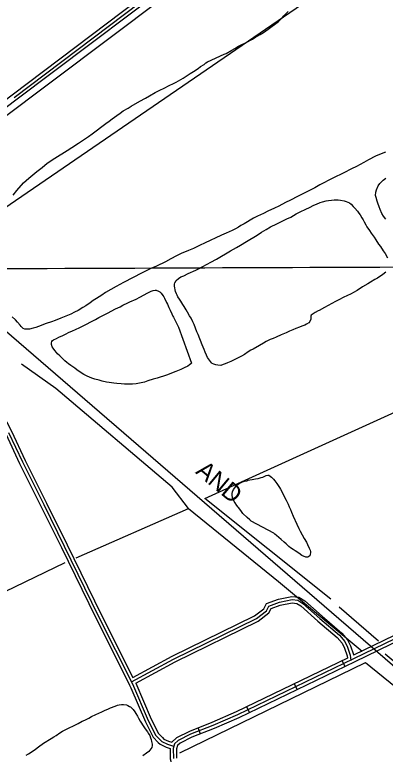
# Model space of a CAD drawing. Extents: x 3419139 to 3457078, y 540382 to 565875.
# Drawn here: x 3425238 to 3426982, y 549552 to 553037 of the extents above; entities that cross this region are included whole.
import ezdxf

# ---------------------------------------------------------------- set-up
doc = ezdxf.new("R2010")
doc.units = 0
for name, color, linetype in [('V-GRID-MAJR', 7, 'Continuous'), ('V-RAIL-IDEN', 7, 'Continuous'), ('V-RAIL-TRAK', 7, 'Continuous'), ('V-ROAD-CNTR', 7, 'Continuous'), ('V-SITE-VEGE', 7, 'Continuous'), ('V-TOPO-SHOR', 7, 'Continuous')]:
    doc.layers.add(name, color=color, linetype=linetype)

msp = doc.modelspace()

# ---------------------------------------------------------------- linework, layer by layer
at = {"layer": 'V-GRID-MAJR'}
msp.add_spline([(3423248.5, 551833.1), (3428523.1, 551854.2), (3433797.7, 551876), (3439072.3, 551898.7), (3444346.9, 551922.1), (3449621.5, 551946.2), (3454896.1, 551971.2)], degree=3, dxfattribs=at)
at = {"layer": 'V-RAIL-TRAK'}
msp.add_lwpolyline([(3427050.7, 549940.9), (3423243, 553232.5)], dxfattribs=at)
at = {"layer": 'V-ROAD-CNTR'}
for p, q in [((3426793.1, 549965.4), (3426780.1, 549992.4)), ((3426568.1, 549856.6), (3426555, 549883.6)), ((3426343, 549747.7), (3426330, 549774.7)), ((3426112.8, 549647.6), (3426101.8, 549675.6))]:
    msp.add_line(p, q, dxfattribs=at)
for points in [[(3428314.1, 554969.7), (3428282.6, 554946.3), (3427848.4, 554616.1), (3427255, 554160.2), (3426817.4, 553827.1), (3426135.7, 553309), (3425243.8, 552633.9), (3424471.9, 552048.8), (3423778.5, 551513.7)], [(3426231.3, 553419.3), (3426117.6, 553332.9), (3425225.7, 552657.9), (3424453.7, 552072.6), (3423756.8, 551534.8)], [(3426126.7, 553321), (3425234.8, 552645.9)], [(3431317.8, 552172.4), (3431236.1, 552132.8), (3430729.8, 551890.4), (3430151.8, 551616.8), (3429892.5, 551494.3), (3429456.3, 551277), (3428854.5, 550987.5), (3428355.6, 550748.2), (3427840, 550504.1), (3427216.2, 550203.9), (3426832.6, 550017.9)], [(3425061.2, 551382.5), (3425063, 551379.9), (3425222.5, 551074.4), (3425287.4, 550935.4), (3425387.7, 550734.7), (3425484.5, 550539.1), (3425644.3, 550210.8), (3425794.6, 549912.7)], [(3425036.4, 551365.6), (3425037.2, 551364.5), (3425195.6, 551061.1), (3425260.4, 550922.4), (3425360.8, 550721.3), (3425457.6, 550525.9), (3425617.4, 550197.4), (3425766.7, 549901.3)], [(3429462.9, 551263.6), (3428861, 550973.9), (3428362.1, 550734.6), (3427846.5, 550490.6), (3427222.7, 550190.4), (3426832.4, 550001.1), (3426286.8, 549737.2), (3426171.2, 549686.6), (3426065.9, 549645.5), (3426007.8, 549616.8), (3425990.1, 549600), (3425984.1, 549578.6), (3425984.6, 549531.2)], [(3429469.5, 551250.1), (3428867.5, 550960.4), (3428368.5, 550721.1), (3427852.9, 550477), (3427229.2, 550176.9), (3426839, 549987.6), (3426293.1, 549723.6), (3426176.9, 549672.7), (3426072, 549631.7), (3426016.4, 549604.3), (3426003.4, 549592), (3425999.1, 549576.6), (3425999.6, 549533.3)], [(3425209.1, 551067.8), (3425273.9, 550928.9), (3425374.3, 550728), (3425471, 550532.5), (3425630.9, 550204.1), (3425792.5, 549883.4), (3425866.6, 549711.1), (3425902.3, 549640.3), (3425931, 549610.8), (3425956.3, 549598.4), (3425984.6, 549589.7)], [(3425794.6, 549912.7), (3425978.6, 550013), (3426367.4, 550204.4), (3426411.3, 550237.5), (3426423.9, 550262), (3426480, 550282.2), (3426543.2, 550295.4), (3426575.9, 550291.5), (3426603, 550274.6), (3426684.7, 550201.9), (3426777.1, 550122.8), (3426805.2, 550091.3), (3426819, 550062), (3426832.1, 550021.9), (3426832.6, 550017.9)], [(3425788.1, 549892.1), (3425985.5, 549999.7), (3426375.3, 550191.6), (3426423, 550227.6), (3426434.5, 550249.8), (3426484.1, 550267.7), (3426543.9, 550280.2), (3426570.8, 550277), (3426594, 550262.5), (3426674.8, 550190.6), (3426766.6, 550112.1), (3426792.6, 550082.9), (3426805, 550056.4), (3426817.4, 550018.5), (3426820.8, 549993.4)], [(3425808.1, 549885.9), (3425992.4, 549986.4), (3426383.2, 550178.8), (3426434.8, 550217.7), (3426445.2, 550237.7), (3426488.2, 550253.3), (3426544.5, 550265), (3426565.7, 550262.5), (3426585, 550250.4), (3426665, 550179.3), (3426756.1, 550101.3), (3426779.9, 550074.6), (3426791, 550050.9), (3426802.7, 550015.1), (3426804.2, 550004.1)], [(3426804.2, 550004.1), (3426280.5, 549750.8), (3426165.5, 549700.4), (3426059.9, 549659.2), (3425999.1, 549629.2), (3425976.7, 549608), (3425976.7, 549607.8)], [(3425766.7, 549901.3), (3425778.9, 549877), (3425784.3, 549864.5)], [(3425807.8, 549885.8), (3425880.2, 549717.5), (3425914.6, 549649.2), (3425932.9, 549630.4)], [(3425784.3, 549864.5), (3425853, 549704.8), (3425889.9, 549631.5), (3425913.8, 549607)], [(3425913.8, 549607), (3425922.1, 549598.5), (3425950.7, 549584.5), (3425969.1, 549578.8)], [(3425932.9, 549630.4), (3425939.9, 549623.1), (3425961.8, 549612.4), (3425976.7, 549607.8)], [(3425969.1, 549578.8), (3425969.6, 549529.1), (3425982.2, 549483.7), (3426010.4, 549413), (3426059.5, 549310.4), (3426106.4, 549225.7), (3426158.1, 549137.9), (3426191.8, 549067.6)]]:
    msp.add_lwpolyline(points, dxfattribs=at)
at = {"layer": 'V-SITE-VEGE'}
for p, q in [((3425688.2, 549769.5), (3425710.2, 549778.7)), ((3425710.2, 549778.7), (3425721.9, 549782.5)), ((3425721.9, 549782.5), (3425729.1, 549784.5)), ((3425729.1, 549784.5), (3425741.1, 549786.2)), ((3425741.1, 549786.2), (3425750.3, 549786.2)), ((3425750.3, 549786.2), (3425763.3, 549783.8)), ((3425763.3, 549783.8), (3425770.2, 549781.4)), ((3425770.2, 549781.4), (3425778.4, 549776.9)), ((3425778.4, 549776.9), (3425783.2, 549774.2)), ((3425783.2, 549774.2), (3425788.7, 549768.7)), ((3425599.4, 549728.8), (3425620, 549739.1)), ((3425620, 549739.1), (3425647.4, 549751)), ((3425647.4, 549751), (3425661.1, 549756.8)), ((3425661.1, 549756.8), (3425678.6, 549764.7)), ((3425678.6, 549764.7), (3425688.2, 549769.5)), ((3425788.7, 549768.7), (3425794.9, 549762.8)), ((3425794.9, 549762.8), (3425803.1, 549751.9)), ((3425803.1, 549751.9), (3425808.5, 549742.9)), ((3425808.5, 549742.9), (3425815.7, 549730.6)), ((3425536.6, 549697), (3425555.8, 549706.6)), ((3425555.8, 549706.6), (3425567.9, 549712.7)), ((3425567.9, 549712.7), (3425587.1, 549721.9)), ((3425587.1, 549721.9), (3425599.4, 549728.8)), ((3425815.7, 549730.6), (3425820.5, 549721.3)), ((3425820.5, 549721.3), (3425828.7, 549707.6)), ((3425828.7, 549707.6), (3425845.2, 549680.9)), ((3425462.9, 549659.7), (3425484.5, 549670.6)), ((3425484.5, 549670.6), (3425523.3, 549689.5)), ((3425523.3, 549689.5), (3425536.6, 549697)), ((3425845.2, 549680.9), (3425852.7, 549671.2)), ((3425852.7, 549671.2), (3425862.3, 549657.5)), ((3425409.4, 549625.8), (3425421.4, 549633)), ((3425421.4, 549633), (3425432.4, 549640.2)), ((3425432.4, 549640.2), (3425449.5, 549651.8)), ((3425449.5, 549651.8), (3425462.9, 549659.7)), ((3425862.3, 549657.5), (3425866.7, 549651.3)), ((3425866.7, 549651.3), (3425873.2, 549639.3)), ((3425873.2, 549639.3), (3425877.3, 549629.4)), ((3425349.7, 549586.5), (3425373.3, 549602.9)), ((3425373.3, 549602.9), (3425409.4, 549625.8)), ((3425877.3, 549629.4), (3425880.1, 549620.5)), ((3425880.1, 549620.5), (3425882.4, 549611.2)), ((3425882.4, 549611.2), (3425884.8, 549598.5)), ((3425884.8, 549598.5), (3425885.5, 549592.7)), ((3425315.4, 549561.5), (3425335.3, 549575.9)), ((3425335.3, 549575.9), (3425349.7, 549586.5)), ((3425869, 549564.6), (3425858.7, 549555.7)), ((3425879, 549577.6), (3425869, 549564.6)), ((3425883.1, 549583.8), (3425879, 549577.6)), ((3425885.5, 549592.7), (3425883.1, 549583.8)), ((3425292.4, 549547.8), (3425303, 549553.3)), ((3425303, 549553.3), (3425315.4, 549561.5)), ((3425858.7, 549555.7), (3425841.2, 549544.1))]:
    msp.add_line(p, q, dxfattribs=at)
for points in [[(3426274.7, 552878.5), (3426291.5, 552888.4), (3426303.8, 552894.9), (3426323.7, 552904.9), (3426357.7, 552922.6), (3426372.1, 552931.5), (3426394, 552943.9), (3426408.5, 552953.8), (3426430.8, 552968.5), (3426443.8, 552978.8), (3426477.8, 553004.4), (3426498.4, 553024), (3426504.5, 553031.2), (3426525.8, 553053.1)], [(3425230, 552186.2), (3425247.5, 552209.2), (3425279.8, 552244.8), (3425303.8, 552266.7), (3425341.9, 552297.5), (3425366.6, 552317), (3425390.6, 552336.9), (3425426.3, 552361.2), (3425484.2, 552397.4), (3425506.2, 552410.8), (3425537.8, 552431.3), (3425556.6, 552444.3), (3425584.8, 552463.1), (3425602.3, 552475.8), (3425627.7, 552494.6), (3425642.4, 552506.3), (3425666.4, 552524.1), (3425681.9, 552535.7), (3425697, 552546.3), (3425718.6, 552562.7), (3425733.7, 552573.7), (3425748.8, 552583.6), (3425772.1, 552596.6), (3425786.5, 552605.9), (3425827, 552629.1), (3425854.1, 552644.5), (3425871.6, 552655.5), (3425898.7, 552670.9), (3425917.2, 552680.1), (3425944, 552692.4), (3425961.8, 552701.3), (3425987.9, 552714.6), (3425997.1, 552719.8), (3426031.1, 552738.9), (3426040, 552743.7), (3426064, 552759.8), (3426079.8, 552770.1), (3426101.1, 552784.1), (3426113.1, 552792.7), (3426129.2, 552803.3), (3426137.8, 552809.8), (3426145.7, 552814.9), (3426223.2, 552850.5), (3426232.5, 552854.6), (3426259.2, 552869.6), (3426274.7, 552878.5)], [(3426982.7, 552389.2), (3426955.3, 552378.6), (3426936.4, 552370), (3426903.5, 552353.6), (3426881.9, 552341), (3426846.9, 552322.5), (3426823.5, 552310.9), (3426787.5, 552292), (3426735, 552266.7), (3426675, 552234.6), (3426650.3, 552220.9), (3426569.7, 552180.2), (3426535.4, 552163.8), (3426513.1, 552151.8), (3426480.5, 552134.7), (3426460.3, 552124.8), (3426429.1, 552111.1), (3426408.8, 552100.8), (3426380, 552087.5), (3426361.5, 552077.9), (3426317.6, 552051.6), (3426302.8, 552043), (3426291.2, 552036.5), (3426276.8, 552028.3), (3426262, 552020.5), (3426232.5, 552007.8), (3426211.6, 551997.9), (3426181.1, 551983.9), (3426161.5, 551973.9), (3426131, 551959.9), (3426111.1, 551950.4), (3426079.2, 551936), (3426056.6, 551926.1), (3426021.6, 551911.7), (3425999.3, 551900.1), (3425973.5, 551886.1), (3425947.1, 551873.1), (3425904.9, 551852.5), (3425878.5, 551840.6), (3425838.1, 551821.1), (3425749.2, 551774.9), (3425715.9, 551755.4), (3425665.8, 551727.4), (3425648.3, 551715.7), (3425622.6, 551700.3), (3425607.2, 551690.1), (3425593.5, 551679.4), (3425573.2, 551665.4), (3425558.8, 551657.2), (3425536.5, 551643.2), (3425519.7, 551634.6), (3425501.9, 551626.4), (3425455.2, 551606.6), (3425427.8, 551595.6), (3425410.3, 551589.8)], [(3426984.7, 552073.8), (3426974.5, 552087.2), (3426966.3, 552100.5), (3426957.7, 552119.4), (3426953.3, 552131.8), (3426947.5, 552148.9), (3426944.7, 552158.5), (3426938.9, 552175.7), (3426936.9, 552185.6), (3426938.3, 552200.3), (3426941.7, 552212), (3426948.6, 552230.5), (3426956.1, 552241.8), (3426971.9, 552257.5), (3426985, 552266.8)], [(3426609.1, 552120.8), (3426625.2, 552129.1), (3426646.5, 552139), (3426659.1, 552144.4), (3426675.6, 552151.3), (3426686.2, 552155.4), (3426703.4, 552159.5), (3426715.7, 552162.2), (3426729.1, 552163.6), (3426742.5, 552165.3), (3426760.3, 552164.5), (3426772, 552163.2), (3426788.1, 552159.4), (3426798.7, 552156.3), (3426813.4, 552150.1), (3426821, 552144.6), (3426831.6, 552133.9), (3426839.4, 552124.7), (3426851.4, 552111.3), (3426858.3, 552102.4), (3426864.1, 552094.1), (3426872.3, 552080.1), (3426878.1, 552069.8), (3426882.6, 552060.9), (3426890.4, 552047.1), (3426895.9, 552037.9), (3426907.5, 552020.4), (3426916.4, 552007.7), (3426929.4, 551988.8), (3426937.3, 551976.1), (3426950.7, 551955.9), (3426959.9, 551944.2), (3426972.9, 551925), (3426981.1, 551911.3), (3426992.4, 551891.4)], [(3426849.3, 551738), (3426832.8, 551728.1), (3426821.1, 551721.6), (3426801.6, 551711.6), (3426786.5, 551705.1), (3426764.2, 551692.8), (3426748.4, 551685.6), (3426712.8, 551666.8), (3426695.9, 551657.6), (3426671.2, 551643.6), (3426666.4, 551641.2), (3426651.7, 551633), (3426643.1, 551627.5), (3426634.2, 551620.3), (3426632.5, 551615.8), (3426631.8, 551609.3), (3426631.4, 551601.8), (3426627.3, 551591.2), (3426622.2, 551585), (3426611.9, 551578.2), (3426604.3, 551574.4), (3426590.2, 551569.6), (3426578.9, 551565.2), (3426561.1, 551558), (3426547, 551552.2), (3426531.9, 551545.7), (3426515.8, 551538.5), (3426491.5, 551527.9), (3426468.5, 551517.6), (3426454.8, 551511.8), (3426441, 551505.7), (3426421.8, 551496.1), (3426409.1, 551489.3), (3426390.3, 551477.6), (3426360.1, 551460.5), (3426349.5, 551455.7), (3426336.8, 551448.5), (3426320.3, 551435.5), (3426305.2, 551427.7), (3426280.5, 551415.7), (3426265.1, 551407.8), (3426254.8, 551403), (3426239.3, 551396.2), (3426229.1, 551392.1), (3426219.5, 551388), (3426207.4, 551384.2), (3426194.4, 551384.6), (3426184.5, 551387), (3426175.9, 551389.4), (3426167.7, 551393.9), (3426164.6, 551397), (3426145.4, 551422), (3426140, 551432.7), (3426134.8, 551446), (3426129, 551459.4), (3426119.8, 551481.4), (3426101, 551529.7), (3426095.5, 551542.8), (3426082.9, 551576.4), (3426077.1, 551589.4), (3426068.5, 551607.2), (3426061.3, 551618.6), (3426051.1, 551635), (3426044.2, 551645.7), (3426035, 551661.8), (3426029.9, 551671.4), (3426020.6, 551686.5), (3426013.8, 551696.8), (3426005.9, 551707.8), (3426002.5, 551714.6), (3425999.4, 551721.5), (3425995, 551733.1), (3425989.5, 551757.8), (3425989.5, 551766.4), (3425991.2, 551773.3), (3425997.1, 551784.6), (3426009.1, 551794.5), (3426020.1, 551801), (3426034.1, 551806.8), (3426055.1, 551816.7), (3426090.4, 551833.8), (3426105.5, 551841), (3426120.2, 551848.9), (3426143.9, 551860.8), (3426161, 551870.1), (3426187.5, 551885.1), (3426253, 551923.8), (3426281.8, 551939.9), (3426300.7, 551950.8), (3426328.8, 551968.3), (3426379.2, 551998.7), (3426400.2, 552012.4), (3426421.4, 552025.4), (3426441.3, 552037), (3426471.5, 552052.1), (3426490.7, 552061.3), (3426518.5, 552074.3), (3426537, 552083.6), (3426563.4, 552097.9), (3426582, 552107.5), (3426609.1, 552120.8)], [(3426985.5, 551823.5), (3426979.3, 551818.7), (3426969, 551811.9), (3426960.8, 551806.8), (3426945.3, 551795.5), (3426933, 551788.6), (3426912.7, 551776.6), (3426899.7, 551768.4), (3426875.7, 551754.4), (3426849.3, 551738)], [(3425410.3, 551589.8), (3425385.9, 551581.3), (3425349.2, 551567.6), (3425336.6, 551563.5), (3425324.9, 551559.4), (3425307.4, 551555.7), (3425297.8, 551554.7), (3425284.8, 551555.7), (3425278.3, 551558.8), (3425268.7, 551567), (3425262.9, 551574.2), (3425251.2, 551588.3), (3425241.6, 551598.3), (3425225.2, 551613.4)]]:
    msp.add_lwpolyline(points, dxfattribs=at)
for points in [[(3426008.5, 551564.1), (3426069.6, 551394), (3426067.2, 551390.9), (3426061.4, 551386.8), (3426053.2, 551381.3), (3426035, 551372.1), (3426020.2, 551365.3), (3425996.2, 551355.4), (3425952.3, 551338.9), (3425908.4, 551324.3), (3425890.3, 551319.1), (3425865.2, 551311.3), (3425849.1, 551305.8), (3425824.8, 551299.7), (3425809, 551297.3), (3425792.5, 551296.3), (3425754.1, 551296.3), (3425739.1, 551297), (3425718.1, 551298.8), (3425703.7, 551300.2), (3425683.2, 551302.9), (3425669.8, 551305.3), (3425648.9, 551310.2), (3425635.2, 551313.9), (3425615, 551319.8), (3425600.9, 551324.6), (3425578.7, 551334.2), (3425563.2, 551342.1), (3425541.7, 551354.9), (3425529.7, 551363.4), (3425520.1, 551371), (3425501.6, 551384.4), (3425491.3, 551391.6), (3425483.1, 551398.1), (3425473.8, 551405.7), (3425459.1, 551419.7), (3425450.2, 551428.7), (3425439.9, 551439.3), (3425434.8, 551445.5), (3425426.9, 551453.7), (3425418.4, 551465), (3425413.9, 551472.2), (3425410.5, 551482.5), (3425410.5, 551490.1), (3425411.9, 551497.6), (3425415.3, 551501.4), (3425420.8, 551504.8), (3425434.2, 551511.6), (3425445.2, 551516.8), (3425464, 551525), (3425476.7, 551530.8), (3425494.9, 551540.7), (3425507.3, 551545.8), (3425527.1, 551554.7), (3425540.5, 551561.2), (3425554.2, 551568.1), (3425617.4, 551600.9), (3425634.2, 551610.1), (3425658.9, 551622.8), (3425674.3, 551631), (3425712.4, 551650.5), (3425733.6, 551660.4), (3425746.7, 551667.6), (3425771, 551678.9), (3425780.3, 551683.3), (3425808.8, 551696.7), (3425826.9, 551705.9), (3425864.7, 551726.4), (3425880.8, 551733.6), (3425889.4, 551737), (3425899, 551738.1), (3425903.1, 551738.1), (3425907.2, 551737.4), (3425912, 551735.3), (3425920.6, 551730.5), (3425927.1, 551724), (3425935.3, 551714), (3425939.7, 551706.8), (3425942.8, 551701.3), (3425952.4, 551681.1), (3425956.8, 551672.5), (3425964, 551656.4), (3425969.1, 551644.4), (3425977.4, 551626.9), (3425982.5, 551616.3), (3425985.2, 551611.1)], [(3426350.2, 550649.8), (3426344.1, 550657), (3426331.7, 550667.9), (3426311.2, 550686.8), (3426304.7, 550695.4), (3426292.7, 550712.2), (3426289.6, 550715.7), (3426283.8, 550724.2), (3426275.6, 550735.9), (3426271.5, 550743.4), (3426266.7, 550754.4), (3426263.6, 550762.3), (3426261.6, 550773.3), (3426261.6, 550781.2), (3426263.3, 550788.4), (3426268.5, 550799.7), (3426274, 550806.9), (3426282.5, 550817.5), (3426290.4, 550824.3), (3426303.1, 550831.8), (3426310.7, 550836), (3426319.6, 550838.3), (3426330.2, 550840.7), (3426335.4, 550843.1), (3426345.3, 550845.2), (3426354.9, 550846.5), (3426371.4, 550849.9), (3426383.4, 550851.6), (3426398.5, 550855.7), (3426406.4, 550858.1), (3426415.6, 550862.9), (3426421.5, 550865.3), (3426429, 550866.7), (3426434.5, 550866.3), (3426440.3, 550862.2), (3426447.1, 550857.1), (3426456.7, 550847.4), (3426462.6, 550840.6), (3426471.8, 550827.9), (3426475.2, 550822.1), (3426483.8, 550809.4), (3426488.6, 550800.8), (3426516.3, 550749), (3426524.5, 550730.5), (3426529.6, 550717.8), (3426535.4, 550704.7), (3426540.9, 550691.7), (3426548.1, 550674.2), (3426566.2, 550635.5), (3426575.1, 550615.9), (3426581.9, 550602.9), (3426600.7, 550568.2), (3426611, 550551.1), (3426616.8, 550539.4), (3426624.7, 550523.3), (3426628.1, 550514), (3426629.8, 550507.8), (3426630.5, 550502.4), (3426629.4, 550493.1), (3426626.4, 550486.9), (3426618.1, 550480.1), (3426608.5, 550479.8), (3426590, 550488.7), (3426576, 550499), (3426558.5, 550510.3), (3426548.9, 550516.2), (3426536.2, 550524.4), (3426528, 550531.3), (3426515.3, 550542.6), (3426506.8, 550550.5), (3426491.7, 550563.2), (3426470.5, 550582.1), (3426462.3, 550588.9), (3426457.8, 550593.4)]]:
    msp.add_lwpolyline(points, close=True, dxfattribs=at)
at = {"layer": 'V-TOPO-SHOR'}
for p, q in [((3426252.1, 553353.6), (3424628.9, 552132.8)), ((3425527.2, 550477.4), (3426056.3, 550710.2)), ((3426950.1, 550084.2), (3426765, 550244.7))]:
    msp.add_line(p, q, dxfattribs=at)
for points in [[(3424621.3, 552102), (3424837.3, 551895.6), (3424875.7, 551911.1), (3426981.9, 553356.8), (3426796.5, 553594.1)], [(3426056.3, 550710.2), (3425979, 550809.7), (3425431.6, 551275.9), (3425269.7, 551390.5)], [(3426726.4, 550282.9), (3426132.9, 550756.6), (3427305.9, 551291.8)], [(3426056.3, 550710.2), (3426480.3, 550366.4), (3426873.5, 550037.8)], [(3425473.5, 550454.2), (3424576.7, 550020.1), (3423189.1, 549361)], [(3428844.5, 548409.4), (3428839.3, 548448.5), (3427883.3, 549243.2), (3427366.6, 549701.9), (3426981.1, 550022.9)], [(3426015.2, 549557.7), (3426889.1, 549984.1), (3427536.6, 549456.8), (3427744.9, 549273.4), (3428407.9, 548730.8), (3428793.4, 548402.2)]]:
    msp.add_lwpolyline(points, dxfattribs=at)

# ---------------------------------------------------------------- texts
at = {"layer": 'V-RAIL-IDEN'}
msp.add_text('AND', height=83, rotation=320.1944, dxfattribs=at).set_placement((3426085.2, 550878.2))

doc.saveas('drawing.dxf')
